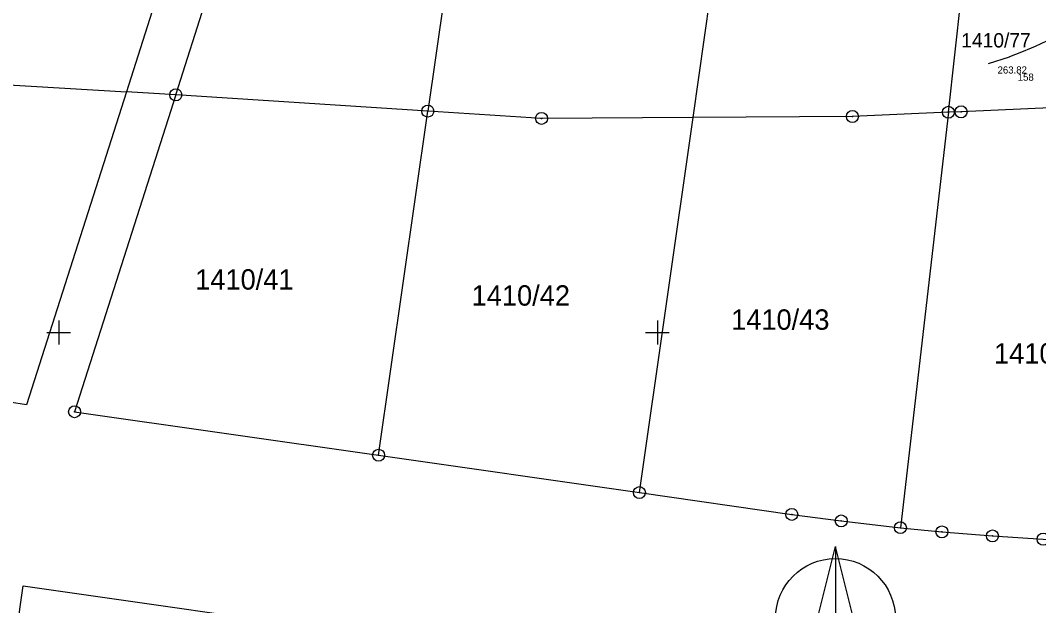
# Model space of a CAD drawing. Extents: x -771260 to -770828, y -1053564 to -1052811.
# Drawn here: x -771003.2 to -770918.2, y -1053372.8 to -1053323.9 of the extents above; entities that cross this region are included whole.
import ezdxf

# ---------------------------------------------------------------- set-up
doc = ezdxf.new("R2010")
doc.units = 0
for name, color, linetype in [('14_8_2023_krizky', 7, 'Continuous'), ('14_8_2023_ram_gs', 7, 'Continuous'), ('18_8_2023_vrstevnice_po_1m', 7, 'Continuous'), ('18_8_2023_zamereny_bod', 7, 'Continuous'), ('18_8_2023_zamereny_bod_cislo', 7, 'Continuous'), ('18_8_2023_zamereny_bod_vyska', 7, 'Continuous'), ('25_3_2019_krizky_JTSK', 7, 'Continuous'), ('25_3_2019_severka', 7, 'Continuous'), ('DKM_Hranice parcel', 7, 'Continuous'), ('DKM_Parcelní čísla', 7, 'Continuous'), ('DKM_Značky bodu BP', 7, 'Continuous')]:
    doc.layers.add(name, color=color, linetype=linetype)

# ---------------------------------------------------------------- blocks, each defined once
blk = doc.blocks.new('SEVER')
at = {"layer": '25_3_2019_severka'}
for p, q in [((0, 120), (0, -120)), ((-120, 0), (120, 0))]:
    blk.add_line(p, q, dxfattribs=at)
for points in [[(0, 0), (-30, 0), (0, 120)], [(0, 0), (30, 0), (0, 120)]]:
    blk.add_lwpolyline(points, close=True, dxfattribs=at)
blk.add_circle((0, 0), 100, dxfattribs=at)
blk = doc.blocks.new('KRIZEK')
at = {"layer": '25_3_2019_krizky_JTSK'}
for p, q in [((0, 10), (0, -10)), ((-10, 0), (10, 0))]:
    blk.add_line(p, q, dxfattribs=at)

msp = doc.modelspace()

# ---------------------------------------------------------------- linework, layer by layer
at = {"layer": '18_8_2023_vrstevnice_po_1m'}
for points in [[(-770922.347, -1053327.533), (-770920.601, -1053326.985), (-770920.56, -1053326.972), (-770919.544, -1053326.58), (-770918.751, -1053326.237), (-770918.418, -1053326.093), (-770916.989, -1053325.442)], [(-770919.544, -1053326.58), (-770919.544, -1053326.58)], [(-770918.418, -1053326.093), (-770918.418, -1053326.093)], [(-770920.56, -1053326.972), (-770920.56, -1053326.972)], [(-770922.347, -1053327.533), (-770922.347, -1053327.533)]]:
    msp.add_lwpolyline(points, dxfattribs=at)
at = {"layer": '18_8_2023_zamereny_bod'}
msp.add_line((-770919.898, -1053328.386), (-770919.898, -1053328.386), dxfattribs=at)
at = {"layer": 'DKM_Hranice parcel'}
for p, q in [((-770990.22, -1053330.16), (-770979.28, -1053295.88)), ((-770965.04, -1053302.65), (-770969.17, -1053331.52)), ((-770947.02, -1053332.05), (-770943.62, -1053308.26)), ((-770925.69, -1053331.62), (-770923.33, -1053310.27)), ((-770990.36, -1053317.45), (-770994.34, -1053329.91)), ((-771026.09, -1053328), (-770994.34, -1053329.91)), ((-770994.34, -1053329.91), (-771002.68, -1053356.04)), ((-770990.22, -1053330.16), (-770994.34, -1053329.91)), ((-770969.17, -1053331.52), (-770990.22, -1053330.16)), ((-770973.28, -1053360.24), (-770969.17, -1053331.52)), ((-770925.69, -1053331.62), (-770929.7, -1053366.29)), ((-770951.5, -1053363.36), (-770947.02, -1053332.05)), ((-770973.28, -1053360.24), (-770951.5, -1053363.36))]:
    msp.add_line(p, q, dxfattribs=at)
for points in [[(-770990.22, -1053330.16), (-770998.67, -1053356.61), (-770973.28, -1053360.24)], [(-770947.02, -1053332.05), (-770959.67, -1053332.13), (-770969.17, -1053331.52)], [(-770925.69, -1053331.62), (-770933.71, -1053331.97), (-770947.02, -1053332.05)], [(-770914.09, -1053331.12), (-770924.63, -1053331.58), (-770925.69, -1053331.62)], [(-771002.68, -1053356.04), (-771008.397, -1053355.145), (-771014.128, -1053354.35), (-771019.871, -1053353.653), (-771021.414, -1053353.483), (-771027.172, -1053352.913), (-771032.938, -1053352.442), (-771038.712, -1053352.071), (-771044.49, -1053351.8)], [(-770951.5, -1053363.36), (-770938.77, -1053365.18), (-770934.64, -1053365.73), (-770929.7, -1053366.29)], [(-770929.7, -1053366.29), (-770926.23, -1053366.64), (-770922.01, -1053366.98), (-770917.78, -1053367.25), (-770913.56, -1053367.44), (-770909.33, -1053367.56), (-770905.09, -1053367.61), (-770900.86, -1053367.58), (-770893.63, -1053367.36)], [(-771006.9, -1053398.61), (-771002.97, -1053371.15), (-770974.53, -1053375.22)]]:
    msp.add_lwpolyline(points, dxfattribs=at)
at = {"layer": 'DKM_Značky bodu BP'}
for centre, radius in [((-770990.22, -1053330.16), 0.5), ((-770990.22, -1053330.16), 0.0303), ((-770969.17, -1053331.52), 0.5), ((-770969.17, -1053331.52), 0.0303), ((-770959.67, -1053332.13), 0.5), ((-770933.71, -1053331.97), 0.5), ((-770925.69, -1053331.62), 0.5), ((-770925.69, -1053331.62), 0.0303), ((-770924.63, -1053331.58), 0.5), ((-770924.63, -1053331.58), 0.0303), ((-770959.67, -1053332.13), 0.0303), ((-770933.71, -1053331.97), 0.0303), ((-770998.67, -1053356.61), 0.5), ((-770998.67, -1053356.61), 0.0303), ((-770973.28, -1053360.24), 0.5), ((-770973.28, -1053360.24), 0.0303), ((-770951.5, -1053363.36), 0.5), ((-770951.5, -1053363.36), 0.0303), ((-770938.77, -1053365.18), 0.5), ((-770938.77, -1053365.18), 0.0303), ((-770934.64, -1053365.73), 0.5), ((-770934.64, -1053365.73), 0.0303), ((-770929.7, -1053366.29), 0.5), ((-770929.7, -1053366.29), 0.0303), ((-770926.23, -1053366.64), 0.5), ((-770926.23, -1053366.64), 0.0303), ((-770922.01, -1053366.98), 0.5), ((-770922.01, -1053366.98), 0.0303), ((-770917.78, -1053367.25), 0.5)]:
    msp.add_circle(centre, radius, dxfattribs=at)

# ---------------------------------------------------------------- block references
at = {"layer": '14_8_2023_krizky', "xscale": 0.1, "yscale": 0.10000000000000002}
for p in [(-771000, -1053350), (-770950, -1053350)]:
    msp.add_blockref('KRIZEK', p, dxfattribs=at)
at = {"layer": '14_8_2023_ram_gs', "xscale": 0.05, "yscale": 0.05000000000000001}
msp.add_blockref('SEVER', (-770935.124, -1053373.866), dxfattribs=at)

# ---------------------------------------------------------------- texts
at = {"layer": '18_8_2023_zamereny_bod_cislo'}
msp.add_text('158', height=0.6, dxfattribs=at).set_placement((-770919.898, -1053328.986))
at = {"layer": '18_8_2023_zamereny_bod_vyska'}
msp.add_text('263.82 ', height=0.6, dxfattribs=at).set_placement((-770921.586, -1053328.386))
at = {"layer": 'DKM_Parcelní čísla'}
for s, height, p in [('1410/77', 1.2, (-770924.614, -1053326.21)), ('1410/41', 1.7, (-770988.6, -1053346.42)), ('1410/42', 1.7, (-770965.51, -1053347.759)), ('1410/43', 1.7, (-770943.84, -1053349.769)), ('1410/38', 1.7, (-770921.88, -1053352.59))]:
    msp.add_text(s, height=height, dxfattribs=at).set_placement(p)

doc.saveas('drawing.dxf')
